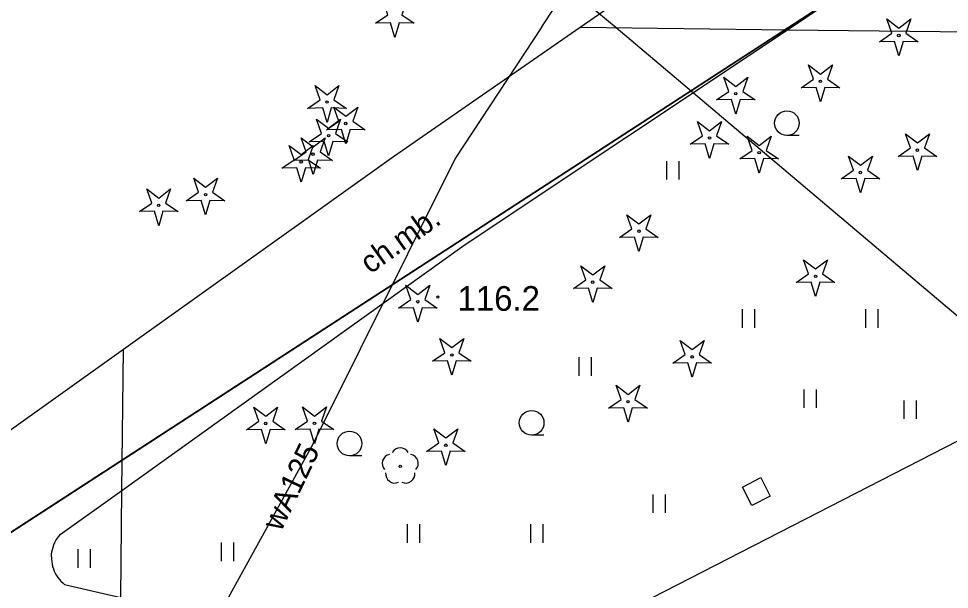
# Model space of a CAD drawing. Extents: x 6434771 to 6436222, y 5663454 to 5664782.
# Drawn here: x 6435276.16 to 6435313.93, y 5664171.03 to 5664194.17 of the extents above; entities that cross this region are included whole.
import ezdxf

# ---------------------------------------------------------------- set-up
doc = ezdxf.new("R2010")
doc.units = 0
for name, color, linetype in [('Warstwa 1', 7, 'Continuous'), ('Warstwa 10', 7, 'Continuous'), ('Warstwa 11', 7, 'Continuous'), ('Warstwa 12', 7, 'Continuous'), ('Warstwa 13', 7, 'Continuous'), ('Warstwa 5', 7, 'Continuous'), ('Warstwa 6', 7, 'Continuous'), ('Warstwa 9', 7, 'Continuous')]:
    doc.layers.add(name, color=color, linetype=linetype)

msp = doc.modelspace()

# ---------------------------------------------------------------- linework, layer by layer
at = {"layer": 'Warstwa 1'}
msp.add_line((6435274.162, 5664172.249), (6435313.572, 5664197.814), dxfattribs=at)
msp.add_line((6435274.162, 5664172.249), (6435313.572, 5664197.814), dxfattribs=at)
msp.add_lwpolyline([(6435306.274, 5664175.571), (6435306.664, 5664174.806), (6435305.91, 5664174.425), (6435305.529, 5664175.18)], close=True, dxfattribs=at)
at = {"layer": 'Warstwa 10'}
for points in [[(6435290.643, 5664193.976), (6435291.145, 5664194.323), (6435290.943, 5664194.899), (6435291.428, 5664194.529), (6435291.913, 5664194.899), (6435291.711, 5664194.323), (6435292.213, 5664193.976), (6435291.603, 5664193.99), (6435291.428, 5664193.406), (6435291.253, 5664193.99)], [(6435311.095, 5664193.229), (6435311.597, 5664193.576), (6435311.395, 5664194.152), (6435311.88, 5664193.782), (6435312.365, 5664194.152), (6435312.163, 5664193.576), (6435312.665, 5664193.229), (6435312.055, 5664193.243), (6435311.88, 5664192.659), (6435311.705, 5664193.243)], [(6435307.912, 5664191.367), (6435308.414, 5664191.714), (6435308.212, 5664192.29), (6435308.697, 5664191.92), (6435309.182, 5664192.29), (6435308.98, 5664191.714), (6435309.482, 5664191.367), (6435308.872, 5664191.381), (6435308.697, 5664190.797), (6435308.522, 5664191.381)], [(6435304.476, 5664190.869), (6435304.978, 5664191.216), (6435304.776, 5664191.792), (6435305.261, 5664191.422), (6435305.746, 5664191.792), (6435305.544, 5664191.216), (6435306.046, 5664190.869), (6435305.436, 5664190.883), (6435305.261, 5664190.299), (6435305.086, 5664190.883)], [(6435287.891, 5664190.53), (6435288.393, 5664190.877), (6435288.191, 5664191.453), (6435288.676, 5664191.083), (6435289.161, 5664191.453), (6435288.959, 5664190.877), (6435289.461, 5664190.53), (6435288.851, 5664190.544), (6435288.676, 5664189.96), (6435288.501, 5664190.544)], [(6435288.651, 5664189.66), (6435289.153, 5664190.007), (6435288.951, 5664190.583), (6435289.436, 5664190.213), (6435289.921, 5664190.583), (6435289.719, 5664190.007), (6435290.221, 5664189.66), (6435289.611, 5664189.674), (6435289.436, 5664189.09), (6435289.261, 5664189.674)], [(6435287.955, 5664189.169), (6435288.457, 5664189.516), (6435288.255, 5664190.092), (6435288.74, 5664189.722), (6435289.225, 5664190.092), (6435289.023, 5664189.516), (6435289.525, 5664189.169), (6435288.915, 5664189.183), (6435288.74, 5664188.599), (6435288.565, 5664189.183)], [(6435303.414, 5664189.072), (6435303.916, 5664189.419), (6435303.714, 5664189.995), (6435304.199, 5664189.625), (6435304.684, 5664189.995), (6435304.482, 5664189.419), (6435304.984, 5664189.072), (6435304.374, 5664189.086), (6435304.199, 5664188.502), (6435304.024, 5664189.086)], [(6435287.326, 5664188.416), (6435287.828, 5664188.763), (6435287.626, 5664189.339), (6435288.111, 5664188.969), (6435288.596, 5664189.339), (6435288.394, 5664188.763), (6435288.896, 5664188.416), (6435288.286, 5664188.43), (6435288.111, 5664187.846), (6435287.936, 5664188.43)], [(6435305.427, 5664188.477), (6435305.929, 5664188.824), (6435305.727, 5664189.4), (6435306.212, 5664189.03), (6435306.697, 5664189.4), (6435306.495, 5664188.824), (6435306.997, 5664188.477), (6435306.387, 5664188.491), (6435306.212, 5664187.907), (6435306.037, 5664188.491)], [(6435311.849, 5664188.58), (6435312.351, 5664188.927), (6435312.149, 5664189.503), (6435312.634, 5664189.133), (6435313.119, 5664189.503), (6435312.917, 5664188.927), (6435313.419, 5664188.58), (6435312.809, 5664188.594), (6435312.634, 5664188.01), (6435312.459, 5664188.594)], [(6435286.842, 5664188.102), (6435287.344, 5664188.449), (6435287.142, 5664189.025), (6435287.627, 5664188.655), (6435288.112, 5664189.025), (6435287.91, 5664188.449), (6435288.412, 5664188.102), (6435287.802, 5664188.116), (6435287.627, 5664187.532), (6435287.452, 5664188.116)], [(6435309.535, 5664187.675), (6435310.037, 5664188.022), (6435309.835, 5664188.598), (6435310.32, 5664188.228), (6435310.805, 5664188.598), (6435310.603, 5664188.022), (6435311.105, 5664187.675), (6435310.495, 5664187.689), (6435310.32, 5664187.105), (6435310.145, 5664187.689)], [(6435282.966, 5664186.779), (6435283.468, 5664187.126), (6435283.266, 5664187.702), (6435283.751, 5664187.332), (6435284.236, 5664187.702), (6435284.034, 5664187.126), (6435284.536, 5664186.779), (6435283.926, 5664186.793), (6435283.751, 5664186.209), (6435283.576, 5664186.793)], [(6435281.061, 5664186.342), (6435281.563, 5664186.689), (6435281.361, 5664187.265), (6435281.846, 5664186.895), (6435282.331, 5664187.265), (6435282.129, 5664186.689), (6435282.631, 5664186.342), (6435282.021, 5664186.356), (6435281.846, 5664185.772), (6435281.671, 5664186.356)], [(6435300.549, 5664185.296), (6435301.051, 5664185.643), (6435300.849, 5664186.219), (6435301.334, 5664185.849), (6435301.819, 5664186.219), (6435301.617, 5664185.643), (6435302.119, 5664185.296), (6435301.509, 5664185.31), (6435301.334, 5664184.726), (6435301.159, 5664185.31)], [(6435298.674, 5664183.229), (6435299.176, 5664183.576), (6435298.974, 5664184.152), (6435299.459, 5664183.782), (6435299.944, 5664184.152), (6435299.742, 5664183.576), (6435300.244, 5664183.229), (6435299.634, 5664183.243), (6435299.459, 5664182.659), (6435299.284, 5664183.243)], [(6435307.717, 5664183.469), (6435308.219, 5664183.816), (6435308.017, 5664184.392), (6435308.502, 5664184.022), (6435308.987, 5664184.392), (6435308.785, 5664183.816), (6435309.287, 5664183.469), (6435308.677, 5664183.483), (6435308.502, 5664182.899), (6435308.327, 5664183.483)], [(6435291.574, 5664182.434), (6435292.076, 5664182.781), (6435291.874, 5664183.357), (6435292.359, 5664182.987), (6435292.844, 5664183.357), (6435292.642, 5664182.781), (6435293.144, 5664182.434), (6435292.534, 5664182.448), (6435292.359, 5664181.864), (6435292.184, 5664182.448)], [(6435292.958, 5664180.278), (6435293.46, 5664180.625), (6435293.258, 5664181.201), (6435293.743, 5664180.831), (6435294.228, 5664181.201), (6435294.026, 5664180.625), (6435294.528, 5664180.278), (6435293.918, 5664180.292), (6435293.743, 5664179.708), (6435293.568, 5664180.292)], [(6435302.707, 5664180.2), (6435303.209, 5664180.547), (6435303.007, 5664181.123), (6435303.492, 5664180.753), (6435303.977, 5664181.123), (6435303.775, 5664180.547), (6435304.277, 5664180.2), (6435303.667, 5664180.214), (6435303.492, 5664179.63), (6435303.317, 5664180.214)], [(6435300.105, 5664178.381), (6435300.607, 5664178.728), (6435300.405, 5664179.304), (6435300.89, 5664178.934), (6435301.375, 5664179.304), (6435301.173, 5664178.728), (6435301.675, 5664178.381), (6435301.065, 5664178.395), (6435300.89, 5664177.811), (6435300.715, 5664178.395)], [(6435285.404, 5664177.499), (6435285.906, 5664177.846), (6435285.704, 5664178.422), (6435286.189, 5664178.052), (6435286.674, 5664178.422), (6435286.472, 5664177.846), (6435286.974, 5664177.499), (6435286.364, 5664177.513), (6435286.189, 5664176.929), (6435286.014, 5664177.513)], [(6435287.384, 5664177.505), (6435287.886, 5664177.852), (6435287.684, 5664178.428), (6435288.169, 5664178.058), (6435288.654, 5664178.428), (6435288.452, 5664177.852), (6435288.954, 5664177.505), (6435288.344, 5664177.519), (6435288.169, 5664176.935), (6435287.994, 5664177.519)], [(6435292.714, 5664176.62), (6435293.216, 5664176.967), (6435293.014, 5664177.543), (6435293.499, 5664177.173), (6435293.984, 5664177.543), (6435293.782, 5664176.967), (6435294.284, 5664176.62), (6435293.674, 5664176.634), (6435293.499, 5664176.05), (6435293.324, 5664176.634)]]:
    msp.add_lwpolyline(points, close=True, dxfattribs=at)
for centre in [(6435311.88, 5664193.484), (6435308.697, 5664191.622), (6435305.261, 5664191.124), (6435288.676, 5664190.785), (6435289.436, 5664189.915), (6435288.74, 5664189.424), (6435304.199, 5664189.327), (6435288.111, 5664188.671), (6435306.212, 5664188.732), (6435312.634, 5664188.835), (6435287.627, 5664188.357), (6435310.32, 5664187.93), (6435283.751, 5664187.034), (6435281.846, 5664186.597), (6435301.334, 5664185.551), (6435308.502, 5664183.724), (6435299.459, 5664183.484), (6435292.359, 5664182.689), (6435293.743, 5664180.533), (6435303.492, 5664180.455), (6435300.89, 5664178.636), (6435286.189, 5664177.754), (6435288.169, 5664177.76), (6435293.499, 5664176.875)]:
    msp.add_circle(centre, 0.05, dxfattribs=at)
at = {"layer": 'Warstwa 11'}
msp.add_circle((6435291.648, 5664176.018), 0.05, dxfattribs=at)
for centre, start, end in [((6435291.291, 5664176.134), 102.1471, 221.8529), ((6435291.648, 5664176.393), 30.1471, 149.8529), ((6435292.005, 5664176.134), 318.1471, 77.8529), ((6435291.428, 5664175.715), 174.1471, 293.8529), ((6435291.868, 5664175.715), 246.1471, 5.8529)]:
    msp.add_arc(centre, 0.375, start, end, dxfattribs=at)
at = {"layer": 'Warstwa 12'}
for points in [[(6435280.748, 5664207.54), (6435296.993, 5664196.803), (6435298.453, 5664195.447), (6435300.403, 5664193.803)], [(6435297.395, 5664193.839), (6435298.453, 5664195.447)], [(6435297.395, 5664193.839), (6435293.879, 5664188.501), (6435288.089, 5664176.891), (6435281.821, 5664165.536), (6435280.202, 5664162.252)], [(6435300.403, 5664193.803), (6435317.688, 5664179.233), (6435332.921, 5664169.488), (6435333.508, 5664169.042), (6435348.686, 5664159.057)]]:
    msp.add_lwpolyline(points, dxfattribs=at)
at = {"layer": 'Warstwa 13'}
msp.add_circle((6435293.173, 5664182.882), 0.045, dxfattribs=at)
at = {"layer": 'Warstwa 5'}
for p, q in [((6435307.363, 5664193.719), (6435308.895, 5664194.74)), ((6435294.247, 5664184.977), (6435307.363, 5664193.719)), ((6435307.363, 5664193.719), (6435345.923, 5664193.252)), ((6435307.363, 5664193.719), (6435345.923, 5664193.252)), ((6435297.392, 5664168.412), (6435345.923, 5664193.252)), ((6435302.47, 5664187.64), (6435302.47, 5664188.39)), ((6435302.97, 5664187.64), (6435302.97, 5664188.39)), ((6435280.356, 5664175.043), (6435294.247, 5664184.977)), ((6435305.534, 5664181.638), (6435305.534, 5664182.388)), ((6435306.034, 5664181.638), (6435306.034, 5664182.388)), ((6435310.534, 5664181.638), (6435310.534, 5664182.388)), ((6435311.034, 5664181.638), (6435311.034, 5664182.388)), ((6435298.903, 5664179.688), (6435298.903, 5664180.438)), ((6435299.403, 5664179.688), (6435299.403, 5664180.438)), ((6435308.034, 5664178.388), (6435308.034, 5664179.138)), ((6435308.534, 5664178.388), (6435308.534, 5664179.138)), ((6435312.095, 5664177.938), (6435312.095, 5664178.688)), ((6435312.595, 5664177.938), (6435312.595, 5664178.688)), ((6435277.854, 5664173.254), (6435280.356, 5664175.043)), ((6435280.304, 5664170.705), (6435280.356, 5664175.043)), ((6435280.304, 5664170.705), (6435280.356, 5664175.043)), ((6435301.906, 5664174.129), (6435301.906, 5664174.879)), ((6435302.406, 5664174.129), (6435302.406, 5664174.879)), ((6435291.949, 5664172.922), (6435291.949, 5664173.672)), ((6435292.449, 5664172.922), (6435292.449, 5664173.672)), ((6435296.949, 5664172.922), (6435296.949, 5664173.672)), ((6435297.449, 5664172.922), (6435297.449, 5664173.672)), ((6435277.679, 5664173.014), (6435277.731, 5664173.098)), ((6435277.731, 5664173.098), (6435277.79, 5664173.178)), ((6435277.79, 5664173.178), (6435277.854, 5664173.254)), ((6435277.532, 5664172.647), (6435277.559, 5664172.743)), ((6435277.559, 5664172.743), (6435277.592, 5664172.836)), ((6435277.592, 5664172.836), (6435277.632, 5664172.927)), ((6435277.632, 5664172.927), (6435277.679, 5664173.014)), ((6435284.4, 5664172.177), (6435284.4, 5664172.927)), ((6435284.9, 5664172.177), (6435284.9, 5664172.927)), ((6435277.494, 5664172.353), (6435277.499, 5664172.452)), ((6435277.494, 5664172.353), (6435277.495, 5664172.254)), ((6435277.499, 5664172.452), (6435277.512, 5664172.55)), ((6435277.512, 5664172.55), (6435277.532, 5664172.647)), ((6435278.577, 5664171.907), (6435278.577, 5664172.657)), ((6435279.077, 5664171.907), (6435279.077, 5664172.657)), ((6435277.495, 5664172.254), (6435277.504, 5664172.155)), ((6435277.504, 5664172.155), (6435277.52, 5664172.057)), ((6435277.52, 5664172.057), (6435277.542, 5664171.961)), ((6435277.542, 5664171.961), (6435277.572, 5664171.866)), ((6435277.572, 5664171.866), (6435277.608, 5664171.774)), ((6435277.608, 5664171.774), (6435277.651, 5664171.684)), ((6435277.651, 5664171.684), (6435277.7, 5664171.598)), ((6435277.7, 5664171.598), (6435277.755, 5664171.516)), ((6435277.755, 5664171.516), (6435277.816, 5664171.438)), ((6435277.816, 5664171.438), (6435277.882, 5664171.364)), ((6435277.882, 5664171.364), (6435277.954, 5664171.295)), ((6435277.954, 5664171.295), (6435278.03, 5664171.232)), ((6435278.03, 5664171.232), (6435280.304, 5664170.705))]:
    msp.add_line(p, q, dxfattribs=at)
at = {"layer": 'Warstwa 6'}
for p, q in [((6435307.837, 5664189.429), (6435307.337, 5664189.429)), ((6435297.48, 5664177.283), (6435296.98, 5664177.283)), ((6435290.089, 5664176.443), (6435289.589, 5664176.443))]:
    msp.add_line(p, q, dxfattribs=at)
for points in [[(6435178.594, 5664087.63), (6435208.059, 5664139.966), (6435211.529, 5664146.575), (6435213.022, 5664149.287), (6435225.029, 5664170.493), (6435236.511, 5664189.676), (6435270.202, 5664169.787), (6435274.162, 5664172.249), (6435313.572, 5664197.814), (6435318.688, 5664200.772), (6435361.007, 5664222.882), (6435421.317, 5664253.985), (6435453.652, 5664270.705), (6435505.839, 5664297.445)], [(6435505.839, 5664297.445), (6435453.652, 5664270.705), (6435421.317, 5664253.985), (6435361.007, 5664222.882), (6435318.688, 5664200.772), (6435313.572, 5664197.814), (6435274.162, 5664172.249), (6435270.202, 5664169.787), (6435280.52, 5664163.67), (6435281.9, 5664166), (6435298.18, 5664159.59), (6435302.54, 5664158.4), (6435305.88, 5664157.68), (6435308.29, 5664157.51), (6435327.38, 5664158.24), (6435332.24, 5664155.5), (6435334.23, 5664151.44), (6435337.85, 5664142.17), (6435340.1, 5664138.72), (6435343.09, 5664134.96), (6435346.45, 5664131.64), (6435350.11, 5664128.65), (6435358.36, 5664122.94)]]:
    msp.add_lwpolyline(points, dxfattribs=at)
for centre in [(6435307.337, 5664189.929), (6435296.98, 5664177.783), (6435289.589, 5664176.943)]:
    msp.add_circle(centre, 0.5, dxfattribs=at)
at = {"layer": 'Warstwa 9'}
for p, q in [((6435298.949, 5664193.82), (6435306.628, 5664199.138)), ((6435307.363, 5664193.719), (6435308.895, 5664194.74)), ((6435291.37, 5664188.572), (6435298.949, 5664193.82)), ((6435294.247, 5664184.977), (6435307.363, 5664193.719)), ((6435298.949, 5664193.82), (6435307.363, 5664193.719)), ((6435298.949, 5664193.82), (6435307.363, 5664193.719)), ((6435297.392, 5664168.412), (6435345.923, 5664193.252)), ((6435280.425, 5664180.773), (6435291.37, 5664188.572)), ((6435280.356, 5664175.043), (6435294.247, 5664184.977)), ((6435271.609, 5664174.49), (6435280.425, 5664180.773)), ((6435280.356, 5664175.043), (6435280.425, 5664180.773)), ((6435280.356, 5664175.043), (6435280.425, 5664180.773)), ((6435277.854, 5664173.254), (6435280.356, 5664175.043)), ((6435277.679, 5664173.014), (6435277.731, 5664173.098)), ((6435277.731, 5664173.098), (6435277.79, 5664173.178)), ((6435277.79, 5664173.178), (6435277.854, 5664173.254)), ((6435277.532, 5664172.647), (6435277.559, 5664172.743)), ((6435277.559, 5664172.743), (6435277.592, 5664172.836)), ((6435277.592, 5664172.836), (6435277.632, 5664172.927)), ((6435277.632, 5664172.927), (6435277.679, 5664173.014)), ((6435277.494, 5664172.353), (6435277.499, 5664172.452)), ((6435277.494, 5664172.353), (6435277.495, 5664172.254)), ((6435277.499, 5664172.452), (6435277.512, 5664172.55)), ((6435277.512, 5664172.55), (6435277.532, 5664172.647)), ((6435277.495, 5664172.254), (6435277.504, 5664172.155)), ((6435277.504, 5664172.155), (6435277.52, 5664172.057)), ((6435277.52, 5664172.057), (6435277.542, 5664171.961)), ((6435277.542, 5664171.961), (6435277.572, 5664171.866)), ((6435277.572, 5664171.866), (6435277.608, 5664171.774)), ((6435277.608, 5664171.774), (6435277.651, 5664171.684)), ((6435277.651, 5664171.684), (6435277.7, 5664171.598)), ((6435277.7, 5664171.598), (6435277.755, 5664171.516)), ((6435277.755, 5664171.516), (6435277.816, 5664171.438)), ((6435277.816, 5664171.438), (6435277.882, 5664171.364)), ((6435277.882, 5664171.364), (6435277.954, 5664171.295)), ((6435277.954, 5664171.295), (6435278.03, 5664171.232)), ((6435278.03, 5664171.232), (6435280.304, 5664170.705))]:
    msp.add_line(p, q, dxfattribs=at)

# ---------------------------------------------------------------- texts
at = {"layer": 'Warstwa 13'}
msp.add_text('116.2', height=1, dxfattribs=at).set_placement((6435293.971, 5664182.324))
msp.add_text('wA125', height=0.9, rotation=64.4348, dxfattribs=at).set_placement((6435286.811, 5664173.341))
at = {"layer": 'Warstwa 9'}
msp.add_text('ch.mb.', height=0.9, rotation=35.5692, dxfattribs=at).set_placement((6435290.431, 5664183.791))

doc.saveas('drawing.dxf')
